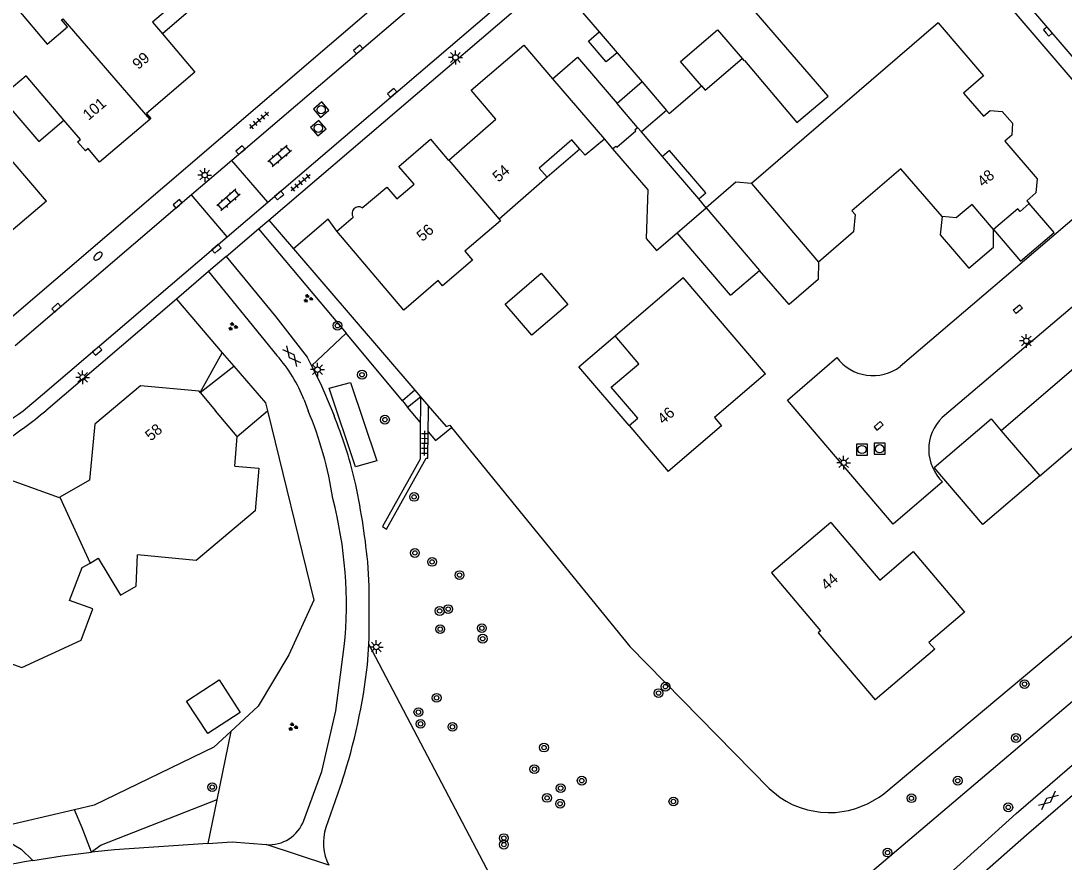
# Model space of a CAD drawing. Extents: x 131000 to 133013, y 393000 to 396501.
# Drawn here: x 131313.9 to 131408.8, y 395958.9 to 396035.5 of the extents above; entities that cross this region are included whole.
import ezdxf

# ---------------------------------------------------------------- set-up
doc = ezdxf.new("R2010")
doc.units = 0
for name, color, linetype in [('gg-afsc-erfafscheiding', 7, 'Continuous'), ('gg-afsc-hekwerk', 7, 'Continuous'), ('gg-anno-huisnummerreeks BGT', 7, 'Continuous'), ('gg-bbg-bijgebouw', 7, 'Continuous'), ('gg-bbg-gedigitaliseerde bebouwing', 7, 'Continuous'), ('gg-bbg-gedigitaliseerde bijgebouw', 7, 'Continuous'), ('gg-bbg-hoofdgebouw', 7, 'Continuous'), ('gg-bbg-luifel en loopbrug', 7, 'Continuous'), ('gg-bbg-tussenscheiding', 7, 'Continuous'), ('gg-knt-verharding', 7, 'Continuous'), ('gt-grn-groengrens', 7, 'Continuous'), ('gt-grn-vlakafsluiter', 7, 'Continuous'), ('gt-grn-weggrens', 7, 'Continuous'), ('gt-symb-boom', 7, 'Continuous'), ('gt-symb-brandkraan', 7, 'Continuous'), ('gt-symb-gesloten verharding', 7, 'Continuous'), ('gt-symb-groenvak', 7, 'Continuous'), ('gt-symb-klinker verharding', 7, 'Continuous'), ('gt-symb-kolk', 7, 'Continuous'), ('gt-symb-kolk center center', 7, 'Continuous'), ('gt-symb-lichtmast', 7, 'Continuous'), ('gt-symb-rioolschacht', 7, 'Continuous'), ('gt-symb-tegel verharding', 7, 'Continuous')]:
    doc.layers.add(name, color=color, linetype=linetype)

# ---------------------------------------------------------------- blocks, each defined once
blk = doc.blocks.new('gt0-GESVH1')
at = {"layer": 'gt-symb-gesloten verharding'}
for p, q in [((-0.992, -0.261), (0.008, 0.239)), ((0.008, -0.261), (-0.992, 0.239)), ((0.008, 0.239), (1.008, -0.261)), ((1.008, 0.239), (0.008, -0.261))]:
    blk.add_line(p, q, dxfattribs=at)
blk = doc.blocks.new('gt0-BOOM')
at = {"layer": 'gt-symb-boom'}
for radius in [0.4, 0.2]:
    blk.add_circle((0, 0), radius, dxfattribs=at)
blk = doc.blocks.new('gt0-KOLK')
at = {"layer": 'gt-symb-kolk'}
blk.add_lwpolyline([(0, 0), (0.375, 0), (0.375, 0.4), (-0.375, 0.4), (-0.375, 0), (0, 0)], dxfattribs=at)
blk = doc.blocks.new('gt0-RS')
at = {"layer": 'gt-symb-rioolschacht'}
blk.add_lwpolyline([(-0.5, -0.5), (0.5, -0.5), (0.5, 0.5), (-0.5, 0.5)], close=True, dxfattribs=at)
blk.add_circle((0, 0), 0.375, dxfattribs=at)
blk = doc.blocks.new('gt0-LMAST')
at = {"layer": 'gt-symb-lichtmast'}
for p, q in [((-0.182, 0.173), (-0.447, 0.438)), ((-0.005, 0.246), (-0.005, 0.621)), ((0.172, 0.173), (0.437, 0.438)), ((-0.255, -0.004), (-0.63, -0.004)), ((-0.182, -0.181), (-0.447, -0.446)), ((-0.005, -0.254), (-0.005, -0.629)), ((0.437, -0.446), (0.172, -0.181)), ((0.245, -0.004), (0.62, -0.004))]:
    blk.add_line(p, q, dxfattribs=at)
blk.add_circle((-0.005, -0.004), 0.25, dxfattribs=at)
blk = doc.blocks.new('gt0-KOLKCC')
at = {"layer": 'gt-symb-kolk center center'}
blk.add_lwpolyline([(-0.375, 0.2), (0.375, 0.2), (0.375, -0.2), (-0.375, -0.2)], close=True, dxfattribs=at)
blk = doc.blocks.new('gt0-KL1')
at = {"layer": 'gt-symb-klinker verharding'}
for p, q in [((-1.15, 0.3), (1.15, 0.3)), ((-1, -0.3), (-1, 0.3)), ((-0.5, 0.3), (-0.5, 0.45)), ((0, -0.3), (0, 0.3)), ((0.5, 0.3), (0.5, 0.45)), ((1, -0.3), (1, 0.3)), ((-1.15, -0.3), (1.15, -0.3)), ((-0.5, -0.45), (-0.5, -0.3)), ((0.5, -0.45), (0.5, -0.3))]:
    blk.add_line(p, q, dxfattribs=at)
blk = doc.blocks.new('gt0-TEG1')
at = {"layer": 'gt-symb-tegel verharding'}
for p, q in [((-1.125, 0), (1.125, 0)), ((-0.9, -0.25), (-0.9, 0.25)), ((-0.45, -0.25), (-0.45, 0.25)), ((0, -0.25), (0, 0.25)), ((0.45, -0.25), (0.45, 0.25)), ((0.9, -0.25), (0.9, 0.25))]:
    blk.add_line(p, q, dxfattribs=at)
blk = doc.blocks.new('gt0-GRVAK')
at = {"layer": 'gt-symb-groenvak'}
for p, q in [((-0.11, 0.189), (-0.228, 0.24)), ((-0.182, 0.153), (0.088, 0.153)), ((-0.091, 0.211), (-0.156, 0.322)), ((-0.047, 0.214), (-0.047, 0.393)), ((-0.004, 0.211), (0.061, 0.322)), ((0.015, 0.189), (0.133, 0.24)), ((0.262, -0.052), (0.197, 0.059)), ((0.305, -0.049), (0.305, 0.13)), ((0.349, -0.052), (0.414, 0.059)), ((-0.245, -0.228), (-0.363, -0.177)), ((-0.318, -0.264), (-0.047, -0.264)), ((-0.226, -0.206), (-0.291, -0.095)), ((-0.183, -0.203), (-0.183, -0.024)), ((-0.139, -0.206), (-0.074, -0.095)), ((-0.12, -0.228), (-0.002, -0.177)), ((0.243, -0.074), (0.125, -0.023)), ((0.17, -0.11), (0.441, -0.11)), ((0.368, -0.074), (0.486, -0.023))]:
    blk.add_line(p, q, dxfattribs=at)
blk = doc.blocks.new('gt0-BR')
at = {"layer": 'gt-symb-brandkraan'}
for centre, radius, start, end in [((-0.244, 0), 0.206, 107.56694, 252.43307), ((0.599, -2.664), 3, 106.89205, 107.56694), ((0, -0.691), 0.938, 73.10799, 106.89205), ((-0.599, -2.664), 3, 72.43309, 73.10799), ((0.244, 0), 0.206, 287.56695, 72.43309), ((0.599, 2.664), 3, 252.43307, 253.10797), ((0, 0.691), 0.938, 253.10797, 286.89206), ((-0.599, 2.664), 3, 286.89206, 287.56695)]:
    blk.add_arc(centre, radius, start, end, dxfattribs=at)

msp = doc.modelspace()

# ---------------------------------------------------------------- linework, layer by layer
at = {"layer": 'gg-afsc-erfafscheiding'}
msp.add_line((131353.049, 395998.48), (131369.264, 395978.541), dxfattribs=at)
msp.add_lwpolyline([(131352.56, 395998.569), (131352.887, 395998.679), (131353.049, 395998.48)], dxfattribs=at)
at = {"layer": 'gg-afsc-hekwerk'}
for p, q in [((131338.684, 396014.713), (131349.716, 396001.878)), ((131330.209, 396001.663), (131333.265, 396004.039)), ((131349.716, 396001.878), (131350.236, 396001.26)), ((131350.236, 396001.26), (131350.966, 396000.424)), ((131350.966, 396000.424), (131351.33, 396000)), ((131351.33, 396000), (131352.56, 395998.569)), ((131318.787, 395963.714), (131310.934, 395961.885))]:
    msp.add_line(p, q, dxfattribs=at)
for points in [[(131342.63, 396016.34), (131341.831, 396017.408), (131338.684, 396014.713)], [(131336.308, 396000), (131340.535, 395982.78), (131338.252, 395977.786), (131335.48, 395973.115), (131332.989, 395970.813)], [(131332.989, 395970.813), (131331.45, 395969.39), (131320.555, 395964.126), (131318.787, 395963.714)]]:
    msp.add_lwpolyline(points, dxfattribs=at)
at = {"layer": 'gg-bbg-bijgebouw'}
msp.add_line((131378.414, 396010.494), (131381.068, 396012.757), dxfattribs=at)
at = {"layer": 'gg-bbg-gedigitaliseerde bebouwing'}
for p, q in [((131364.58, 396036.68), (131366.483, 396034.457)), ((131397.31, 396035.26), (131380.338, 396020.659)), ((131366.483, 396034.457), (131368.109, 396032.558)), ((131359.62, 396033.23), (131362.23, 396030.185)), ((131368.109, 396032.558), (131370.385, 396029.899)), ((131362.23, 396030.185), (131366.95, 396024.68)), ((131370.385, 396029.899), (131372.603, 396027.308)), ((131393.913, 396021.997), (131389.441, 396018.182)), ((131361.74, 396021.23), (131357.388, 396017.411)), ((131380.338, 396020.659), (131386.41, 396013.52)), ((131367.944, 396006.804), (131374.104, 396012.126)), ((131369.197, 395998.641), (131372.75, 395994.48)), ((131333.343, 395994.962), (131333.573, 395997.641))]:
    msp.add_line(p, q, dxfattribs=at)
for points in [[(131379.466, 396032.025), (131379.65, 396031.81), (131379.681, 396031.836), (131384.461, 396026.198), (131387.303, 396028.608), (131380.186, 396036.851)], [(131313.52, 396036.61), (131316.298, 396033.337), (131318.147, 396034.906), (131317.6, 396035.55), (131317.714, 396035.646)], [(131375.77, 396029.55), (131373.883, 396031.759), (131377.243, 396034.629), (131379.466, 396032.025)], [(131372.603, 396027.308), (131372.85, 396027.02), (131375.77, 396029.55)], [(131364.733, 396023.789), (131363.989, 396024.643), (131361.02, 396022.057), (131361.74, 396021.23)], [(131366.95, 396024.68), (131365.22, 396023.23), (131364.733, 396023.789)], [(131357.388, 396017.411), (131357.52, 396017.26), (131354.278, 396014.504), (131354.97, 396013.69), (131352.23, 396011.36), (131351.826, 396011.83), (131348.71, 396009.15), (131342.63, 396016.34)], [(131369.197, 395998.641), (131369.986, 395999.316), (131367.58, 396002.13), (131370.098, 396004.272), (131367.944, 396006.804)], [(131333.343, 395994.962), (131335.535, 395994.773), (131335.201, 395990.888), (131329.85, 395986.375), (131324.508, 395986.893)], [(131387.53, 395989.83), (131382.14, 395985.24), (131386.61, 395979.99), (131386.38, 395979.79), (131391.57, 395973.69)], [(131320.189, 395986.147), (131320.916, 395986.574), (131322.969, 395983.23), (131324.374, 395984.056), (131324.508, 395986.893)], [(131303.709, 395979.488), (131304.508, 395979.708), (131305.649, 395975.587), (131308.682, 395976.495), (131309.348, 395978.325), (131313.996, 395976.633), (131319.393, 395979.117), (131320.434, 395981.976), (131318.319, 395982.746), (131319.48, 395985.73), (131320.189, 395986.147)]]:
    msp.add_lwpolyline(points, dxfattribs=at)
at = {"layer": 'gg-bbg-gedigitaliseerde bijgebouw'}
for p, q in [((131370.317, 396025.354), (131369.975, 396025.754)), ((131372.231, 396023.115), (131370.317, 396025.354)), ((131375.532, 396019.253), (131372.231, 396023.115)), ((131376.21, 396018.46), (131375.532, 396019.253)), ((131376.21, 396018.46), (131381.068, 396012.757)), ((131378.414, 396010.494), (131373.559, 396016.184))]:
    msp.add_line(p, q, dxfattribs=at)
for points in [[(131367.697, 396023.807), (131368, 396024.066), (131368.079, 396023.973), (131369.812, 396025.454), (131369.733, 396025.547), (131369.975, 396025.754)], [(131367.697, 396023.807), (131370.889, 396020.074), (131370.755, 396015.663), (131371.684, 396014.577), (131373.559, 396016.184)], [(131402.32, 396016.48), (131404.785, 396013.597), (131407.84, 396016.209), (131405.59, 396018.84)], [(131357.931, 396009.703), (131361.201, 396012.496), (131363.628, 396009.655), (131360.358, 396006.862), (131357.931, 396009.703)], [(131328.967, 395973.592), (131331.923, 395975.512), (131333.843, 395972.556), (131330.887, 395970.636), (131328.967, 395973.592)]]:
    msp.add_lwpolyline(points, dxfattribs=at)
at = {"layer": 'gg-bbg-hoofdgebouw'}
for p, q in [((131316.22, 396019.06), (131308.351, 396028.258)), ((131397.66, 396017.66), (131393.913, 396021.997)), ((131316.22, 396019.06), (131311.645, 396015.157)), ((131342.63, 396016.34), (131344.1, 396017.6)), ((131381.606, 396003.347), (131374.104, 396012.126)), ((131414.996, 396008.431), (131403.03, 395998.18)), ((131330.209, 396001.663), (131331.599, 396000)), ((131333.573, 395997.641), (131331.599, 396000)), ((131403.03, 395998.18), (131406.54, 395994.08))]:
    msp.add_line(p, q, dxfattribs=at)
for points in [[(131328.24, 396037.346), (131325.86, 396035.32), (131326.762, 396034.259)], [(131397.31, 396035.26), (131401.42, 396030.46), (131399.59, 396028.88), (131401.41, 396026.78), (131402.04, 396027.31), (131403.12, 396027.21), (131404.05, 396026.15), (131403.99, 396025.06), (131403.35, 396024.52), (131406.31, 396021.08), (131406.19, 396019.81), (131405.37, 396019.08), (131405.59, 396018.84)], [(131326.762, 396034.259), (131329.72, 396030.78), (131325.33, 396027.02), (131325.72, 396026.58), (131325.612, 396026.488)], [(131352.824, 396022.77), (131357.08, 396026.5), (131354.83, 396029.14), (131359.62, 396033.23)], [(131317.818, 396026.423), (131314.38, 396030.46), (131312.091, 396028.503)], [(131325.612, 396026.488), (131321.05, 396022.61), (131320.02, 396023.83), (131319.77, 396023.62), (131319.06, 396024.46), (131319.31, 396024.67), (131317.818, 396026.423)], [(131344.939, 396018.449), (131347.17, 396020.33), (131348.07, 396019.26), (131349.65, 396020.6), (131348.26, 396022.22), (131351.14, 396024.68), (131352.79, 396022.74), (131352.824, 396022.77)], [(131402.32, 396016.48), (131400.38, 396018.76), (131398.95, 396017.54), (131397.66, 396017.66)], [(131389.441, 396018.182), (131389.74, 396017.83), (131389.61, 396016.26), (131386.41, 396013.52)], [(131406.54, 395994.08), (131418.51, 396004.31), (131424.36, 395997.46), (131429.15, 396001.55), (131419.78, 396012.53)], [(131381.606, 396003.347), (131376.97, 395999.38), (131377.61, 395998.63), (131372.75, 395994.48)], [(131330.209, 396001.663), (131330.11, 396001.78), (131324.76, 396002.26), (131320.63, 395998.79), (131320.15, 395993.68), (131317.443, 395992.142)], [(131302.877, 395985.978), (131305.9, 395986.77), (131307.68, 395991.58), (131312.59, 395993.84), (131317.37, 395992.1), (131317.443, 395992.142)], [(131387.53, 395989.83), (131392, 395984.6), (131395.04, 395987.18), (131399.71, 395981.69), (131396.46, 395978.91), (131396.99, 395978.3), (131391.57, 395973.69)]]:
    msp.add_lwpolyline(points, dxfattribs=at)
msp.add_arc((131344.615, 396017.93), 0.612, 58.03637, 212.64248, dxfattribs=at)
at = {"layer": 'gg-bbg-luifel en loopbrug'}
for p, q in [((131329.135, 396036.31), (131326.762, 396034.259)), ((131370.385, 396029.899), (131368.101, 396027.946)), ((131369.975, 396025.754), (131368.101, 396027.946)), ((131372.603, 396027.308), (131370.317, 396025.354)), ((131366.95, 396024.68), (131367.697, 396023.807)), ((131364.733, 396023.789), (131361.74, 396021.23)), ((131330.209, 396001.663), (131332.212, 396005.27)), ((131332.212, 396005.27), (131333.265, 396004.039)), ((131333.573, 395997.641), (131336.308, 396000))]:
    msp.add_line(p, q, dxfattribs=at)
for points in [[(131368.109, 396032.558), (131367.125, 396031.716), (131365.5, 396033.616), (131366.483, 396034.457)], [(131362.23, 396030.185), (131364.516, 396032.139), (131368.101, 396027.946)], [(131375.77, 396029.55), (131376.108, 396029.154), (131379.466, 396032.025)], [(131312.091, 396028.503), (131315.535, 396024.472), (131317.818, 396026.423)], [(131375.532, 396019.253), (131376.187, 396019.813), (131372.885, 396023.674), (131372.231, 396023.115)], [(131380.338, 396020.659), (131378.908, 396020.769), (131376.21, 396018.46)], [(131397.66, 396017.66), (131397.491, 396016.006), (131400.085, 396012.966), (131402.331, 396014.882), (131402.32, 396016.48)], [(131386.41, 396013.52), (131386.391, 396011.919), (131383.762, 396009.668), (131381.068, 396012.757)], [(131369.197, 395998.641), (131364.636, 396003.975), (131367.944, 396006.804)], [(131333.265, 396004.039), (131336.133, 396000.714), (131336.308, 396000)], [(131406.54, 395994.08), (131401.374, 395989.658), (131396.952, 395994.823), (131402.118, 395999.246), (131403.03, 395998.18)]]:
    msp.add_lwpolyline(points, dxfattribs=at)
at = {"layer": 'gg-bbg-tussenscheiding'}
for p, q in [((131317.714, 396035.646), (131325.612, 396026.488)), ((131352.824, 396022.77), (131357.388, 396017.411)), ((131373.559, 396016.184), (131376.21, 396018.46)), ((131317.443, 395992.142), (131320.189, 395986.147))]:
    msp.add_line(p, q, dxfattribs=at)
msp.add_lwpolyline([(131405.59, 396018.84), (131404.75, 396018.13), (131404.53, 396018.37), (131402.32, 396016.48)], dxfattribs=at)
at = {"layer": 'gg-knt-verharding'}
for p, q in [((131382.22, 396067.72), (131311.978, 396007.609)), ((131373.39, 396057.23), (131333.09, 396022.758)), ((131336.338, 396018.959), (131374.39, 396051.49)), ((131336.437, 396017.338), (131375.18, 396050.44)), ((131394.658, 396049.572), (131416.811, 396023.621)), ((131393.598, 396048.732), (131415.78, 396022.74)), ((131333.09, 396022.758), (131329.419, 396019.619)), ((131336.338, 396018.959), (131333.09, 396022.758)), ((131415.78, 396022.74), (131393.84, 396004.01)), ((131329.419, 396019.619), (131313.367, 396005.888)), ((131332.667, 396015.821), (131329.419, 396019.619)), ((131332.667, 396015.821), (131336.338, 396018.959)), ((131419.72, 396018.14), (131397.659, 395999.379)), ((131335.514, 396016.549), (131336.437, 396017.338)), ((131332.566, 396014.03), (131335.514, 396016.549)), ((131332.566, 396014.03), (131330.953, 396012.652)), ((131332.566, 396014.03), (131337.091, 396008.536)), ((131330.953, 396012.652), (131328.034, 396010.156)), ((131330.953, 396012.652), (131337.183, 396005.023)), ((131328.034, 396010.156), (131316.153, 396000)), ((131349.716, 396001.878), (131348.594, 396000.885)), ((131339.657, 396000.973), (131340.017, 396000)), ((131348.594, 396000.885), (131349.06, 396000.323)), ((131349.06, 396000.323), (131350.236, 396001.26)), ((131350.236, 396001.26), (131350.222, 396000)), ((131350.222, 396000), (131350.216, 395998.945)), ((131350.941, 395998.087), (131350.961, 396000)), ((131350.961, 396000), (131350.966, 396000.424)), ((131345.413, 395976.885), (131345.532, 395978.756)), ((131343.116, 395966.332), (131341.611, 395962.091))]:
    msp.add_line(p, q, dxfattribs=at)
for points in [[(131314.093, 396000), (131315.867, 396001.458), (131332.667, 396015.821)], [(131337.091, 396008.536), (131339.923, 396004.866), (131340.32, 396004.074)], [(131397.71, 395993.52), (131393.2, 395989.68), (131383.6, 396000.96), (131388.08, 396004.839)], [(131340.32, 396004.074), (131341.128, 396002.465), (131342.198, 396000), (131342.378, 395999.545)], [(131350.216, 395998.945), (131350.196, 395995.577), (131346.776, 395989.459), (131347.131, 395989.238), (131350.75, 395995.674), (131350.915, 395995.691), (131350.941, 395998.087)], [(131391.144, 395951.177), (131394.537, 395954.467), (131404.378, 395963.379), (131440.154, 395994.233)], [(131362.888, 395924.023), (131370.814, 395928.379), (131376.768, 395933.218), (131381.262, 395938.142), (131388.093, 395945.268), (131395.949, 395953.148), (131405.346, 395961.417), (131441.523, 395992.631)], [(131345.532, 395978.756), (131345.57, 395979.347), (131345.578, 395984.041), (131345.435, 395986.264)], [(131339.629, 395962.744), (131341.257, 395967.192), (131342.521, 395972.695), (131343.298, 395978.541)], [(131330.892, 395960.629), (131322.405, 395960.061), (131320.31, 395959.852)], [(131330.892, 395960.629), (131333.114, 395960.778), (131336.195, 395960.537)], [(131314.997, 395959.107), (131317.646, 395959.518), (131320.31, 395959.852)]]:
    msp.add_lwpolyline(points, dxfattribs=at)
for centre, radius, start, end in [((131327.074, 395996.067), 13.506, 21.29983, 41.5387), ((131391.374, 396007.302), 4.113, 216.78975, 306.8303), ((131292.85, 396028.014), 35.157, 279.6113, 307.17306), ((131293.305, 396026.964), 35.342, 279.24037, 310.2769), ((131309.688, 395987.189), 32.923, 8.42823, 22.89884), ((131303.11, 395983.72), 42.337, 13.67959, 21.9499), ((131400.51, 395996.474), 4.07, 134.46564, 226.5318), ((131279.439, 395979.585), 66.333, 5.77862, 12.31395), ((131305.446, 395982.391), 38.047, 354.1923, 14.65193), ((131292.142, 395982.954), 53.616, 341.93988, 353.50082), ((131336.457, 395963.905), 3.378, 265.55272, 339.90424), ((131346.019, 395960.738), 4.611, 162.9325, 206.62805), ((131330.548, 395867.438), 92.978, 99.62814, 107.33193)]:
    msp.add_arc(centre, radius, start, end, dxfattribs=at)
at = {"layer": 'gt-grn-groengrens'}
for p, q in [((131335.514, 396016.549), (131343.482, 396007.042)), ((131343.482, 396007.042), (131340.32, 396004.074)), ((131348.594, 396000.885), (131343.482, 396007.042)), ((131350.216, 395998.945), (131349.06, 396000.323)), ((131332.989, 395970.813), (131331.71, 395964.603)), ((131331.71, 395964.603), (131330.892, 395960.629))]:
    msp.add_line(p, q, dxfattribs=at)
for points in [[(131341.939, 396002.057), (131343.858, 396002.55), (131346.252, 395995.432), (131344.333, 395994.906), (131341.921, 396002.036), (131341.939, 396002.057)], [(131350.941, 395998.087), (131351.6, 395997.301), (131353.049, 395998.48)], [(131437.528, 395997.305), (131387.724, 395955.057), (131391.144, 395951.177)], [(131386.071, 395946.227), (131376.135, 395957.108), (131356.893, 395957.108), (131345.532, 395978.756)], [(131320.31, 395959.852), (131319.464, 395962.061), (131318.787, 395963.714)], [(131331.71, 395964.603), (131321.184, 395960.485), (131320.31, 395959.852)], [(131310.934, 395961.885), (131313.929, 395960.115), (131314.997, 395959.107)]]:
    msp.add_lwpolyline(points, dxfattribs=at)
at = {"layer": 'gt-grn-vlakafsluiter'}
for p, q in [((131336.437, 396017.338), (131338.684, 396014.713)), ((131328.034, 396010.156), (131332.212, 396005.27))]:
    msp.add_line(p, q, dxfattribs=at)
msp.add_lwpolyline([(131369.264, 395978.541), (131381.925, 395965.641), (131382.942, 395964.826), (131383.477, 395964.485), (131384.036, 395964.199), (131384.762, 395963.9), (131385.418, 395963.695), (131386.593, 395963.494), (131387.309, 395963.448), (131387.974, 395963.473), (131389.137, 395963.64), (131389.817, 395963.823), (131390.94, 395964.271), (131391.941, 395964.851), (131392.354, 395965.159), (131409.534, 395979.541)], dxfattribs=at)
at = {"layer": 'gt-grn-weggrens'}
msp.add_line((131341.897, 395958.671), (131336.195, 395960.537), dxfattribs=at)

# ---------------------------------------------------------------- block references
at = {"layer": 'gt-symb-boom'}
for p in [(131342.687, 396007.734), (131344.915, 396003.274), (131347, 395999.183), (131349.652, 395992.16), (131349.727, 395987.063), (131351.287, 395986.247), (131353.788, 395985.051), (131351.978, 395981.788), (131352.753, 395981.956), (131352.025, 395980.13), (131355.817, 395980.225), (131355.885, 395979.264), (131372.502, 395974.903), (131405.16, 395975.135), (131351.699, 395973.888), (131371.878, 395974.319), (131350.042, 395972.582), (131350.239, 395971.522), (131353.136, 395971.247), (131404.375, 395970.232), (131361.465, 395969.363), (131360.587, 395967.397), (131364.892, 395966.356), (131399.079, 395966.35), (131331.299, 395965.766), (131362.978, 395965.673), (131361.738, 395964.787), (131362.927, 395964.258), (131373.227, 395964.461), (131394.872, 395964.755), (131403.675, 395963.927), (131357.813, 395961.13), (131357.818, 395960.536), (131392.698, 395959.812)]:
    msp.add_blockref('gt0-BOOM', p, dxfattribs=at)
at = {"layer": 'gt-symb-brandkraan', "rotation": 40.53915174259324}
msp.add_blockref('gt0-BR', (131320.912, 396014.057), dxfattribs=at)
at = {"layer": 'gt-symb-gesloten verharding'}
for p, rotation in [((131338.519, 396004.976), -50.51713597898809), ((131407.318, 395964.562), 40.61993954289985)]:
    msp.add_blockref('gt0-GESVH1', p, dxfattribs=dict(at, rotation=rotation))
at = {"layer": 'gt-symb-groenvak'}
for p in [(131340.001, 396010.208), (131333.16, 396007.651), (131338.624, 395971.242)]:
    msp.add_blockref('gt0-GRVAK', p, dxfattribs=at)
at = {"layer": 'gt-symb-klinker verharding'}
for p, rotation in [((131337.432, 396023.18), 40.539151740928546), ((131332.773, 396019.158), -139.4608482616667)]:
    msp.add_blockref('gt0-KL1', p, dxfattribs=dict(at, rotation=rotation))
at = {"layer": 'gt-symb-kolk'}
for p, rotation in [((131407.133, 396034.344), -49.255838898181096), ((131344.699, 396032.692), 40.53915174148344), ((131347.788, 396028.745), 40.539151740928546), ((131333.992, 396023.536), 40.539151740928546), ((131337.508, 396019.426), 40.53915173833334), ((131328.285, 396018.659), 40.539151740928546), ((131331.813, 396014.567), 40.53915174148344), ((131317.26, 396009.225), 41.91906411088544), ((131320.709, 396005.589), -139.54161828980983), ((131392.015, 395998.479), 40.458381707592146)]:
    msp.add_blockref('gt0-KOLK', p, dxfattribs=dict(at, rotation=rotation))
at = {"layer": 'gt-symb-kolk center center', "rotation": 40.27568929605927}
msp.add_blockref('gt0-KOLKCC', (131404.541, 396009.227), dxfattribs=at)
at = {"layer": 'gt-symb-lichtmast'}
for p in [(131353.418, 396032.126), (131330.622, 396021.429), (131405.319, 396006.353), (131319.519, 396003.038), (131340.872, 396003.737), (131388.712, 395995.269), (131346.216, 395978.512)]:
    msp.add_blockref('gt0-LMAST', p, dxfattribs=at)
at = {"layer": 'gt-symb-rioolschacht', "rotation": 40.53915173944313}
for p in [(131341.205, 396027.377), (131340.947, 396025.687)]:
    msp.add_blockref('gt0-RS', p, dxfattribs=at)
at = {"layer": 'gt-symb-rioolschacht'}
for p in [(131390.372, 395996.469), (131391.978, 395996.536)]:
    msp.add_blockref('gt0-RS', p, dxfattribs=at)
at = {"layer": 'gt-symb-tegel verharding'}
for p, rotation in [((131335.56, 396026.416), 40.25318526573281), ((131339.337, 396020.741), 40.25318526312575), ((131350.583, 395997.037), -90.34377055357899)]:
    msp.add_blockref('gt0-TEG1', p, dxfattribs=dict(at, rotation=rotation))

# ---------------------------------------------------------------- texts
at = {"layer": 'gg-anno-huisnummerreeks BGT'}
for s, rotation, p in [('99', 40.6, (131324.566, 396030.973)), ('101', 40.4, (131320.051, 396026.354)), ('54', 41.2, (131357.32, 396020.727)), ('48', 40.7, (131401.383, 396020.291)), ('56', 40.3, (131350.4, 396015.336)), ('46', 40.5, (131372.303, 395998.701)), ('58', 39.9, (131325.714, 395997.187)), ('44', 40.4, (131387.163, 395983.607))]:
    msp.add_text(s, height=1, rotation=rotation, dxfattribs=at).set_placement(p)

doc.saveas('drawing.dxf')
